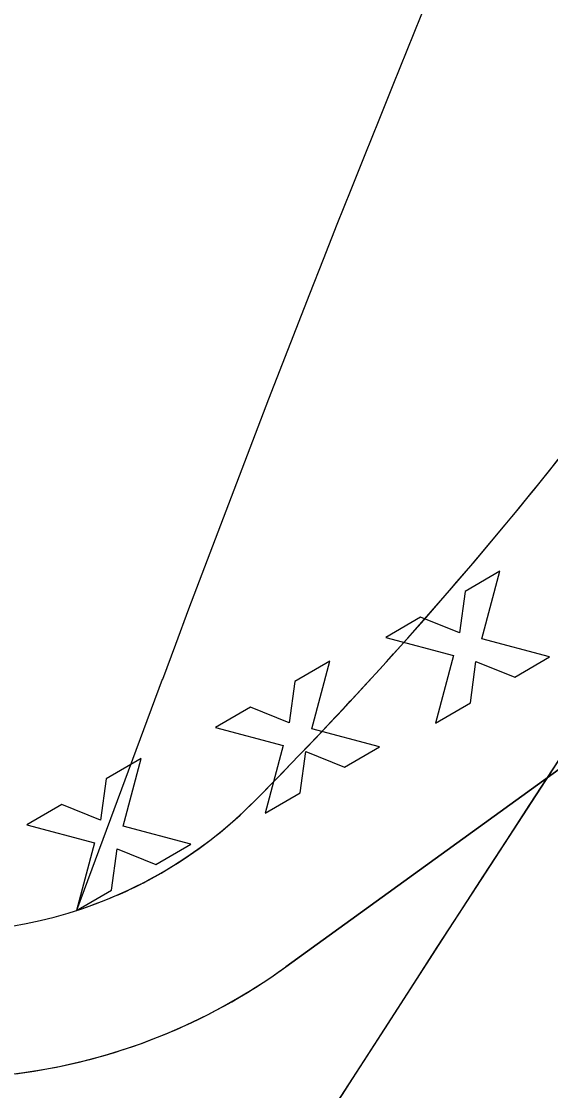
# Model space of a CAD drawing. Extents: x 14104283 to 14128447, y 8633203 to 8671666.
# Drawn here: x 14119076 to 14119112.1, y 8668857.6 to 8668930.5 of the extents above; entities that cross this region are included whole.
import ezdxf

# ---------------------------------------------------------------- set-up
doc = ezdxf.new("R2010")
doc.units = 0
for name, color, linetype in [('dsnPaintExistingEdgeLineRightWhite', 7, 'Continuous'), ('dsnShadingPaved', 7, 'Continuous'), ('dsnStdLabel', 7, 'Continuous'), ('dsnStgShadingPrevPav', 7, 'Continuous'), ('dsnStgShadingPropPav', 7, 'Continuous'), ('dsnTapeRemoveChannelizingWhite', 7, 'Continuous'), ('dsnTapeRemoveChannelizingYellow', 7, 'Continuous')]:
    doc.layers.add(name, color=color, linetype=linetype)

msp = doc.modelspace()

# ---------------------------------------------------------------- linework, layer by layer
at = {"layer": 'dsnPaintExistingEdgeLineRightWhite'}
msp.add_line((14119144.006, 8668902.22), (14119094.021, 8668866.037), dxfattribs=at)
msp.add_arc((14119070.566, 8668898.438), 40, 193.53024, 305.90025, dxfattribs=at)
at = {"layer": 'dsnShadingPaved'}
msp.add_line((14119094.021, 8668866.037), (14119144.006, 8668902.22), dxfattribs=at)
for centre, radius, start, end in [((14116224.945, 8670811.467), 3488, 324.954927, 327.159261), ((14116224.945, 8670811.467), 3500, 324.954927, 327.159261), ((14116224.945, 8670811.467), 3488, 324.954927, 326.81283), ((14119070.566, 8668898.438), 40, 277.26737, 305.90025)]:
    msp.add_arc(centre, radius, start, end, dxfattribs=at)
at = {"layer": 'dsnStdLabel'}
for p, q in [((14119108.618, 8668893), (14119106.239, 8668891.62)), ((14119107.393, 8668888.387), (14119108.618, 8668893)), ((14119106.239, 8668891.62), (14119105.855, 8668888.795)), ((14119103.212, 8668889.863), (14119100.834, 8668888.483)), ((14119105.855, 8668888.795), (14119103.212, 8668889.863)), ((14119100.834, 8668888.483), (14119105.447, 8668887.258)), ((14119112.006, 8668887.162), (14119107.393, 8668888.387)), ((14119097.016, 8668886.867), (14119094.637, 8668885.487)), ((14119095.791, 8668882.254), (14119097.016, 8668886.867)), ((14119105.447, 8668887.258), (14119104.221, 8668882.645)), ((14119106.6, 8668884.025), (14119106.984, 8668886.849)), ((14119106.984, 8668886.849), (14119109.627, 8668885.782)), ((14119109.627, 8668885.782), (14119112.006, 8668887.162)), ((14119094.637, 8668885.487), (14119094.253, 8668882.663)), ((14119104.221, 8668882.645), (14119106.6, 8668884.025)), ((14119091.61, 8668883.73), (14119089.232, 8668882.35)), ((14119094.253, 8668882.663), (14119091.61, 8668883.73)), ((14119089.232, 8668882.35), (14119093.845, 8668881.125)), ((14119100.404, 8668881.029), (14119095.791, 8668882.254)), ((14119093.845, 8668881.125), (14119092.62, 8668876.512)), ((14119098.025, 8668879.649), (14119100.404, 8668881.029)), ((14119094.998, 8668877.892), (14119095.382, 8668880.717)), ((14119095.382, 8668880.717), (14119098.025, 8668879.649)), ((14119084.161, 8668880.239), (14119081.783, 8668878.859)), ((14119082.936, 8668875.626), (14119084.161, 8668880.239)), ((14119081.783, 8668878.859), (14119081.398, 8668876.034)), ((14119092.62, 8668876.512), (14119094.998, 8668877.892)), ((14119078.755, 8668877.102), (14119076.377, 8668875.722)), ((14119081.398, 8668876.034), (14119078.755, 8668877.102)), ((14119076.377, 8668875.722), (14119080.99, 8668874.496)), ((14119087.549, 8668874.401), (14119082.936, 8668875.626)), ((14119080.99, 8668874.496), (14119079.765, 8668869.883)), ((14119082.143, 8668871.264), (14119082.528, 8668874.088)), ((14119082.528, 8668874.088), (14119085.17, 8668873.02)), ((14119085.17, 8668873.02), (14119087.549, 8668874.401)), ((14119079.765, 8668869.883), (14119082.143, 8668871.264))]:
    msp.add_line(p, q, dxfattribs=at)
at = {"layer": 'dsnStgShadingPrevPav'}
for centre, radius, start, end in [((14123732.957, 8665874.379), 5512, 146.425624, 157.163302), ((14118885.904, 8669081.468), 290, 315.25437, 326.50908), ((14123732.586, 8665873.821), 5512, 146.502133, 150.361956), ((14123732.846, 8665874.198), 5488.008, 146.41277, 150.668735), ((14123732.957, 8665874.379), 5488, 146.421187, 157.163302), ((14121592.114, 8667345.675), 2888.949, 147.236664, 156.233892), ((14121592.107, 8667345.679), 2888.949, 147.236664, 155.318405), ((14121592.114, 8667345.675), 2876.949, 147.18034, 155.903428), ((14121592.114, 8667345.675), 2873.949, 147.181139, 155.903428), ((14121592.114, 8667345.675), 2876.949, 147.240092, 156.233892), ((14121591.751, 8667345.113), 2873.957, 147.236288, 151.151672), ((14121592.114, 8667345.675), 2864.949, 147.157369, 151.16499), ((14119070.566, 8668898.438), 30, 193.53024, 315.25437)]:
    msp.add_arc(centre, radius, start, end, dxfattribs=at)
at = {"layer": 'dsnStgShadingPropPav'}
msp.add_line((14119085.608, 8668885.618), (14119079.765, 8668869.883), dxfattribs=at)
for centre, radius, start, end in [((14120503.024, 8668359.238), 1512, 147.24256, 159.626707), ((14118885.904, 8669081.468), 290, 315.25437, 324.44777), ((14119070.566, 8668898.438), 30, 287.85572, 315.25437)]:
    msp.add_arc(centre, radius, start, end, dxfattribs=at)
at = {"layer": 'dsnTapeRemoveChannelizingWhite'}
msp.add_arc((14120823.304, 8667767.54), 2000, 143.15224, 151.245378, dxfattribs=at)
at = {"layer": 'dsnTapeRemoveChannelizingYellow'}
msp.add_arc((14120823.304, 8667767.54), 2012, 143.15224, 151.245378, dxfattribs=at)

doc.saveas('drawing.dxf')
